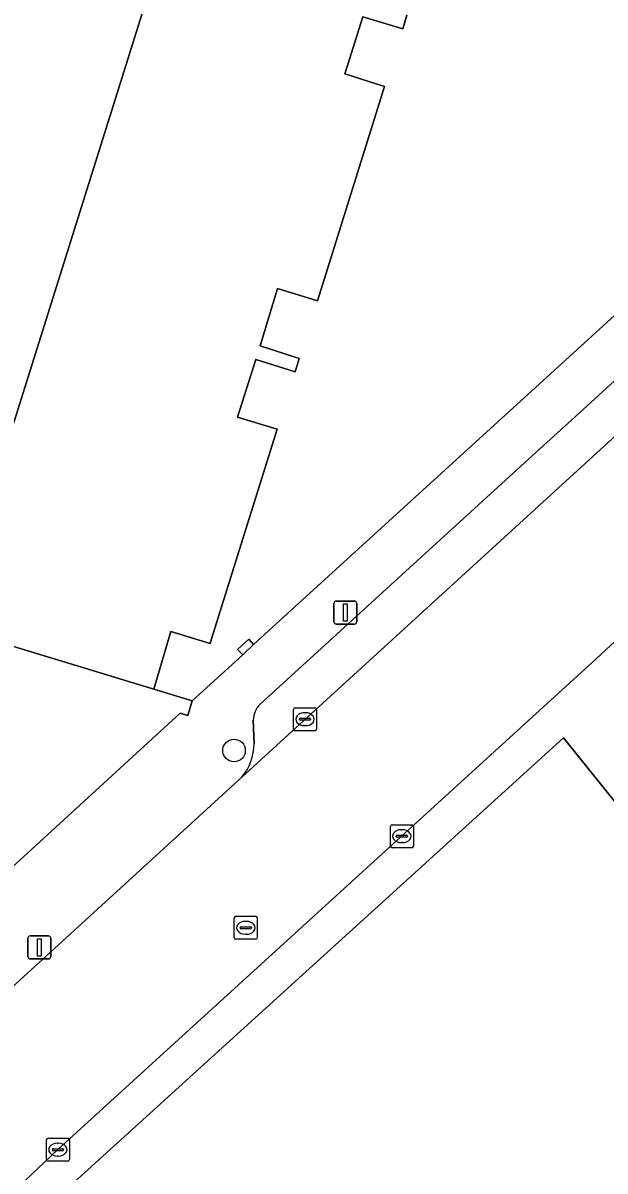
# Model space of a CAD drawing. Extents: x 163147 to 163550, y 380933 to 381639.
# Drawn here: x 163188.81 to 163214.06, y 381202.03 to 381251.85 of the extents above; entities that cross this region are included whole.
import ezdxf

# ---------------------------------------------------------------- set-up
doc = ezdxf.new("R2010")
doc.units = 0
for name, color, linetype in [('IMGEO_Boom', 7, 'Continuous'), ('IMGEO_Brandkraan', 7, 'Continuous'), ('IMGEO_Erf', 7, 'Continuous'), ('IMGEO_Kolk', 7, 'Continuous'), ('IMGEO_Lichtmast', 7, 'Continuous'), ('IMGEO_Pand', 7, 'Continuous'), ('IMGEO_Parkeervlak_open', 7, 'Continuous'), ('IMGEO_Rijbaan_lokaal_open', 7, 'Continuous'), ('IMGEO_Voetpad_open', 7, 'Continuous')]:
    doc.layers.add(name, color=color, linetype=linetype)

msp = doc.modelspace()

# ---------------------------------------------------------------- linework, layer by layer
at = {"layer": 'IMGEO_Boom'}
msp.add_circle((163197.967, 381220.273), 0.489, dxfattribs=at)
at = {"layer": 'IMGEO_Brandkraan'}
for p, q in [((163197.976, 381212.156), (163197.976, 381213.008)), ((163198.051, 381213.082), (163198.903, 381213.082)), ((163198.977, 381213.008), (163198.977, 381212.156)), ((163198.235, 381212.576), (163198.235, 381212.588)), ((163198.673, 381212.539), (163198.275, 381212.539)), ((163198.278, 381212.625), (163198.676, 381212.625)), ((163198.464, 381212.862), (163198.489, 381212.862)), ((163198.719, 381212.588), (163198.719, 381212.576)), ((163198.903, 381212.082), (163198.051, 381212.082)), ((163198.487, 381212.302), (163198.462, 381212.302))]:
    msp.add_line(p, q, dxfattribs=at)
for points in [[(163197.976, 381212.156), (163197.976, 381213.008)], [(163198.051, 381213.082), (163198.903, 381213.082)], [(163198.977, 381213.008), (163198.977, 381212.156)], [(163198.903, 381212.082), (163198.051, 381212.082)]]:
    msp.add_lwpolyline(points, dxfattribs=at)
for centre, radius, start, end in [((163198.053, 381213.006), 0.0765, 91.552, 178.448), ((163198.053, 381213.006), 0.0765, 91.552, 178.448), ((163198.901, 381213.006), 0.0765, 1.552, 88.448), ((163198.901, 381213.006), 0.0765, 1.552, 88.448), ((163198.275, 381212.585), 0.0403, 85.8775, 175.7526), ((163198.272, 381212.575), 0.0366, 178.938, 274.7102), ((163198.676, 381212.582), 0.043, 264.8664, 352.4533), ((163198.68, 381212.587), 0.0386, 1.7309, 96.639), ((163198.053, 381212.158), 0.0765, 181.552, 268.448), ((163198.053, 381212.158), 0.0765, 181.552, 268.448), ((163198.901, 381212.158), 0.0765, 271.552, 358.448), ((163198.901, 381212.158), 0.0765, 271.552, 358.448)]:
    msp.add_arc(centre, radius, start, end, dxfattribs=at)
for centre, major_axis, ratio, start_param, end_param in [((163198.463, 381212.582), (-0.387, 0.002), 0.722429, 4.712389, 7.853982), ((163198.488, 381212.582), (-0.39, 0.002), 0.717154, 1.570796, 4.712389)]:
    msp.add_ellipse(centre, major_axis=major_axis, ratio=ratio, start_param=start_param, end_param=end_param, dxfattribs=at)
at = {"layer": 'IMGEO_Erf'}
for points in [[(163180.341, 381214.735), (163180.515, 381215.288), (163175.366, 381216.905), (163175.232, 381216.475), (163174.945, 381216.565), (163176.478, 381221.446), (163177.976, 381226.217), (163180.368, 381233.834), (163180.637, 381233.769), (163180.507, 381233.34), (163182.46, 381232.721), (163183.126, 381234.823), (163186.309, 381233.814), (163186.257, 381233.642), (163187.968, 381233.07), (163193.271, 381250), (163197.467, 381263.396), (163206.151, 381278.206), (163217.937, 381290.687), (163232.209, 381300.168)], [(163205.464, 381252.19), (163205.283, 381251.598), (163203.56, 381252.116), (163202.893, 381250), (163202.78, 381249.641), (163204.5, 381249.095), (163201.591, 381239.789), (163199.852, 381240.328), (163199.103, 381237.833), (163200.798, 381237.291), (163200.62, 381236.705), (163198.91, 381237.241), (163198.12, 381234.746), (163199.837, 381234.214), (163196.994, 381225.122), (163196.932, 381224.923), (163195.229, 381225.435), (163194.481, 381222.941), (163196.155, 381222.433), (163198.345, 381224.43), (163198.11, 381224.653), (163198.602, 381225.107), (163198.814, 381224.874), (163226.368, 381250)], [(163214.572, 381217.942), (163212.265, 381220.831), (163190.07, 381200.655), (163195.477, 381194.868), (163195.836, 381195.203), (163196.101, 381194.918), (163198.153, 381196.828), (163197.893, 381197.108), (163198.687, 381197.847), (163198.948, 381197.567), (163201.093, 381199.563), (163200.818, 381199.859), (163201.087, 381200.11), (163204.494, 381196.451), (163209.644, 381190.918), (163217.586, 381182.386)]]:
    msp.add_lwpolyline(points, dxfattribs=at)
at = {"layer": 'IMGEO_Kolk'}
for p, q in [((163200.546, 381221.207), (163200.546, 381222.059)), ((163200.621, 381222.133), (163201.473, 381222.133)), ((163201.034, 381221.913), (163201.059, 381221.913)), ((163201.547, 381222.059), (163201.547, 381221.207)), ((163200.805, 381221.627), (163200.805, 381221.639)), ((163201.243, 381221.59), (163200.845, 381221.59)), ((163200.848, 381221.676), (163201.246, 381221.676)), ((163201.289, 381221.639), (163201.289, 381221.627)), ((163201.473, 381221.133), (163200.621, 381221.133)), ((163201.057, 381221.353), (163201.032, 381221.353)), ((163204.747, 381216.13), (163204.747, 381216.982)), ((163204.822, 381217.056), (163205.674, 381217.056)), ((163205.748, 381216.982), (163205.748, 381216.13)), ((163205.006, 381216.55), (163205.006, 381216.562)), ((163205.444, 381216.513), (163205.046, 381216.513)), ((163205.049, 381216.599), (163205.447, 381216.599)), ((163205.235, 381216.836), (163205.26, 381216.836)), ((163205.49, 381216.562), (163205.49, 381216.55)), ((163205.674, 381216.056), (163204.822, 381216.056)), ((163205.258, 381216.276), (163205.233, 381216.276)), ((163189.901, 381203.451), (163190.753, 381203.451)), ((163189.826, 381202.525), (163189.826, 381203.377)), ((163190.085, 381202.945), (163190.085, 381202.957)), ((163190.128, 381202.994), (163190.526, 381202.994)), ((163190.314, 381203.231), (163190.339, 381203.231)), ((163190.569, 381202.957), (163190.569, 381202.945)), ((163190.827, 381203.377), (163190.827, 381202.525)), ((163190.753, 381202.451), (163189.901, 381202.451)), ((163190.523, 381202.908), (163190.125, 381202.908)), ((163190.337, 381202.671), (163190.312, 381202.671))]:
    msp.add_line(p, q, dxfattribs=at)
for points in [[(163200.546, 381221.207), (163200.546, 381222.059)], [(163200.621, 381222.133), (163201.473, 381222.133)], [(163201.547, 381222.059), (163201.547, 381221.207)], [(163201.473, 381221.133), (163200.621, 381221.133)], [(163204.747, 381216.13), (163204.747, 381216.982)], [(163204.822, 381217.056), (163205.674, 381217.056)], [(163205.748, 381216.982), (163205.748, 381216.13)], [(163205.674, 381216.056), (163204.822, 381216.056)], [(163189.901, 381203.451), (163190.753, 381203.451)], [(163189.826, 381202.525), (163189.826, 381203.377)], [(163190.827, 381203.377), (163190.827, 381202.525)], [(163190.753, 381202.451), (163189.901, 381202.451)]]:
    msp.add_lwpolyline(points, dxfattribs=at)
for centre, radius, start, end in [((163200.623, 381222.057), 0.0765, 91.552, 178.448), ((163200.623, 381222.057), 0.0765, 91.552, 178.448), ((163201.471, 381222.057), 0.0765, 1.552, 88.448), ((163201.471, 381222.057), 0.0765, 1.552, 88.448), ((163200.845, 381221.636), 0.0403, 85.8775, 175.7526), ((163200.842, 381221.626), 0.0366, 178.938, 274.7102), ((163201.246, 381221.633), 0.043, 264.8664, 352.4533), ((163201.25, 381221.638), 0.0386, 1.7309, 96.639), ((163200.623, 381221.209), 0.0765, 181.552, 268.448), ((163200.623, 381221.209), 0.0765, 181.552, 268.448), ((163201.471, 381221.209), 0.0765, 271.552, 358.448), ((163201.471, 381221.209), 0.0765, 271.552, 358.448), ((163204.824, 381216.98), 0.0765, 91.552, 178.448), ((163204.824, 381216.98), 0.0765, 91.552, 178.448), ((163205.672, 381216.98), 0.0765, 1.552, 88.448), ((163205.672, 381216.98), 0.0765, 1.552, 88.448), ((163205.046, 381216.559), 0.0403, 85.8775, 175.7526), ((163205.043, 381216.549), 0.0366, 178.938, 274.7102), ((163205.447, 381216.556), 0.043, 264.8664, 352.4533), ((163205.451, 381216.561), 0.0386, 1.7309, 96.639), ((163204.824, 381216.132), 0.0765, 181.552, 268.448), ((163204.824, 381216.132), 0.0765, 181.552, 268.448), ((163205.672, 381216.132), 0.0765, 271.552, 358.448), ((163205.672, 381216.132), 0.0765, 271.552, 358.448), ((163189.903, 381203.375), 0.0765, 91.552, 178.448), ((163189.903, 381203.375), 0.0765, 91.552, 178.448), ((163190.751, 381203.375), 0.0765, 1.552, 88.448), ((163190.751, 381203.375), 0.0765, 1.552, 88.448), ((163190.125, 381202.954), 0.0403, 85.8775, 175.7526), ((163190.122, 381202.944), 0.0366, 178.938, 274.7102), ((163190.526, 381202.951), 0.043, 264.8664, 352.4533), ((163190.53, 381202.956), 0.0386, 1.7309, 96.639), ((163189.903, 381202.527), 0.0765, 181.552, 268.448), ((163189.903, 381202.527), 0.0765, 181.552, 268.448), ((163190.751, 381202.527), 0.0765, 271.552, 358.448), ((163190.751, 381202.527), 0.0765, 271.552, 358.448)]:
    msp.add_arc(centre, radius, start, end, dxfattribs=at)
for centre, major_axis, ratio, start_param, end_param in [((163201.033, 381221.633), (-0.387, 0.002), 0.722429, 4.712389, 7.853982), ((163201.058, 381221.633), (-0.39, 0.002), 0.717154, 1.570796, 4.712389), ((163205.234, 381216.556), (-0.387, 0.002), 0.722429, 4.712389, 7.853982), ((163205.259, 381216.556), (-0.39, 0.002), 0.717154, 1.570796, 4.712389), ((163190.313, 381202.951), (-0.387, 0.002), 0.722429, 4.712389, 7.853982), ((163190.338, 381202.951), (-0.39, 0.002), 0.717154, 1.570796, 4.712389)]:
    msp.add_ellipse(centre, major_axis=major_axis, ratio=ratio, start_param=start_param, end_param=end_param, dxfattribs=at)
at = {"layer": 'IMGEO_Lichtmast'}
for p, q in [((163202.3, 381225.862), (163202.3, 381226.662)), ((163202.3, 381226.662), (163202.3, 381225.862)), ((163202.4, 381226.762), (163203.19, 381226.762)), ((163203.19, 381226.762), (163202.4, 381226.762)), ((163203.29, 381226.662), (163203.29, 381225.862)), ((163203.29, 381225.862), (163203.29, 381226.662)), ((163203.19, 381225.762), (163202.4, 381225.762)), ((163202.4, 381225.762), (163203.19, 381225.762)), ((163189.024, 381211.329), (163189.024, 381212.129)), ((163189.024, 381212.129), (163189.024, 381211.329)), ((163189.124, 381212.229), (163189.914, 381212.229)), ((163189.914, 381212.229), (163189.124, 381212.229)), ((163190.014, 381212.129), (163190.014, 381211.329)), ((163190.014, 381211.329), (163190.014, 381212.129)), ((163189.914, 381211.229), (163189.124, 381211.229)), ((163189.124, 381211.229), (163189.914, 381211.229))]:
    msp.add_line(p, q, dxfattribs=at)
for points in [[(163202.72, 381226.637), (163202.87, 381226.637), (163202.87, 381225.887), (163202.72, 381225.887), (163202.72, 381226.637)], [(163189.444, 381212.104), (163189.594, 381212.104), (163189.594, 381211.354), (163189.444, 381211.354), (163189.444, 381212.104)]]:
    msp.add_lwpolyline(points, dxfattribs=at)
for centre, start, end in [((163202.4, 381226.662), 90, 180), ((163202.4, 381226.662), 90, 180), ((163203.19, 381226.662), 0, 90), ((163203.19, 381226.662), 360, 90), ((163202.4, 381225.862), 180, 270), ((163202.4, 381225.862), 180, 270), ((163203.19, 381225.862), 270, 0), ((163203.19, 381225.862), 270, 0), ((163189.124, 381212.129), 90, 180), ((163189.124, 381212.129), 90, 180), ((163189.914, 381212.129), 0, 90), ((163189.914, 381212.129), 360, 90), ((163189.124, 381211.329), 180, 270), ((163189.124, 381211.329), 180, 270), ((163189.914, 381211.329), 270, 0), ((163189.914, 381211.329), 270, 0)]:
    msp.add_arc(centre, 0.1, start, end, dxfattribs=at)
at = {"layer": 'IMGEO_Pand'}
for points in [[(163197.467, 381263.396), (163193.271, 381250), (163187.968, 381233.07), (163185.688, 381225.607), (163194.481, 381222.941), (163195.229, 381225.435), (163196.932, 381224.923), (163196.994, 381225.122), (163199.837, 381234.214), (163198.12, 381234.746), (163198.91, 381237.241), (163200.62, 381236.705), (163200.798, 381237.291), (163199.103, 381237.833), (163199.852, 381240.328), (163201.591, 381239.789), (163204.5, 381249.095), (163202.78, 381249.641), (163202.893, 381250), (163203.56, 381252.116), (163205.283, 381251.598), (163205.464, 381252.19)], [(163184.293, 381211.571), (163184.654, 381211.837), (163195.623, 381221.889), (163195.966, 381221.793), (163196.155, 381222.433), (163194.481, 381222.941), (163185.688, 381225.607)]]:
    msp.add_lwpolyline(points, dxfattribs=at)
msp.add_lwpolyline([(163198.814, 381224.874), (163198.602, 381225.107), (163198.11, 381224.653), (163198.345, 381224.43)], close=True, dxfattribs=at)
at = {"layer": 'IMGEO_Parkeervlak_open'}
for points in [[(163198.3, 381219.123), (163217.374, 381236.548), (163216.162, 381237.86), (163212.606, 381234.604), (163211.236, 381233.36), (163199.094, 381222.29)], [(163198.801, 381221.597), (163198.836, 381220.568)]]:
    msp.add_lwpolyline(points, dxfattribs=at)
for centre, radius, start, end in [((163199.832, 381221.569), 1.032, 135.6945, 178.4682), ((163196.641, 381220.56), 2.195, 319.0992, 0.1977)]:
    msp.add_arc(centre, radius, start, end, dxfattribs=at)
at = {"layer": 'IMGEO_Rijbaan_lokaal_open'}
for points in [[(163213.677, 381224.249), (163219.855, 381229.989), (163221.799, 381231.758), (163217.374, 381236.548), (163198.3, 381219.123), (163184.073, 381206.12)], [(163186.803, 381199.584), (163188.367, 381201.099), (163188.702, 381201.423), (163188.892, 381201.601), (163190.329, 381202.954), (163213.677, 381224.249)]]:
    msp.add_lwpolyline(points, dxfattribs=at)
at = {"layer": 'IMGEO_Voetpad_open'}
for points in [[(163274.445, 381294.744), (163273.542, 381295.213), (163270.661, 381292.68), (163267.999, 381290.328), (163269.177, 381289.036), (163226.368, 381250), (163198.814, 381224.874), (163198.345, 381224.43), (163196.155, 381222.433), (163195.966, 381221.793), (163195.623, 381221.889), (163184.654, 381211.837), (163184.293, 381211.571), (163180.662, 381208.276), (163184.073, 381206.12), (163198.3, 381219.123)], [(163199.094, 381222.29), (163211.236, 381233.36), (163212.606, 381234.604), (163216.162, 381237.86), (163218.285, 381239.782), (163222.173, 381243.296), (163229.487, 381250), (163230.753, 381251.154)], [(163238.786, 381247.234), (163235.706, 381244.458), (163223.919, 381233.668), (163221.799, 381231.758), (163219.855, 381229.989), (163213.677, 381224.249), (163190.329, 381202.954), (163188.892, 381201.601), (163190.07, 381200.655), (163212.265, 381220.831), (163214.572, 381217.942), (163217.096, 381219.943), (163214.736, 381223.024), (163215.881, 381224.069), (163240.64, 381246.663)], [(163198.836, 381220.568), (163198.801, 381221.597)]]:
    msp.add_lwpolyline(points, dxfattribs=at)
for centre, radius, start, end in [((163199.832, 381221.569), 1.032, 135.6945, 178.4682), ((163196.641, 381220.56), 2.195, 319.0992, 0.1977)]:
    msp.add_arc(centre, radius, start, end, dxfattribs=at)

doc.saveas('drawing.dxf')
